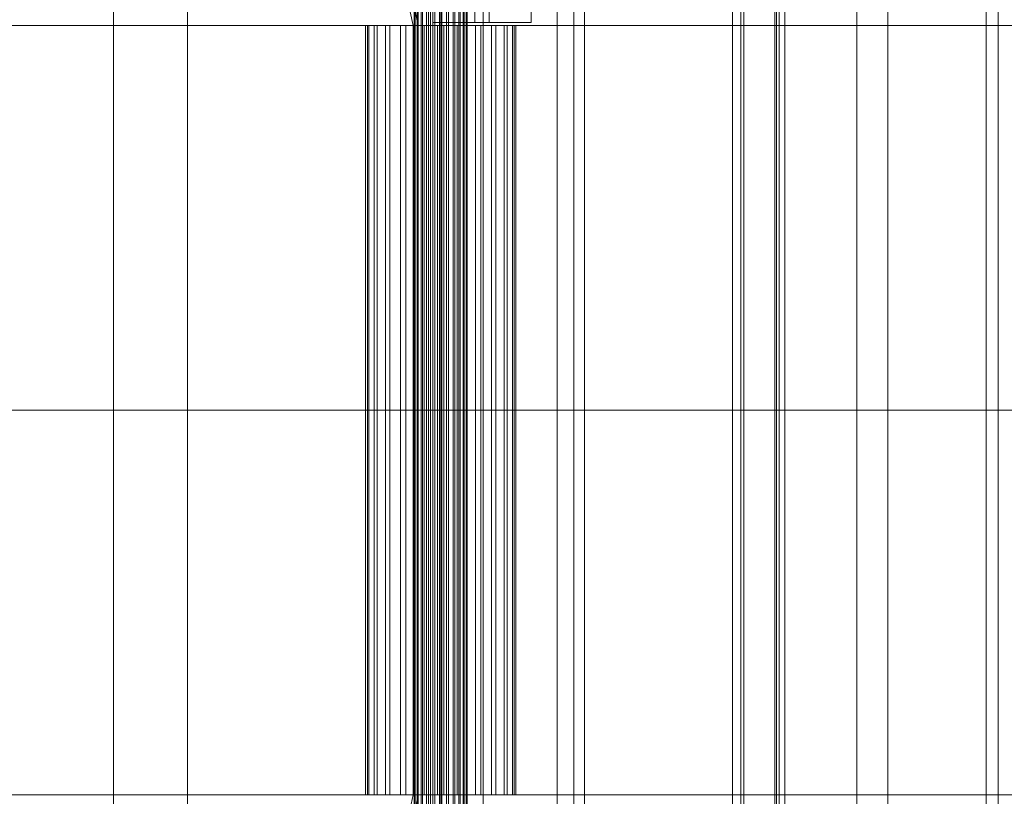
# Model space of a CAD drawing. Header units: millimetres. Extents: x -4738 to 65662, y -68080 to 6847.
# Tile 631 of 656: x 23718 to 24051, y -18130 to -17868. Entities that reach past the tile are written whole.
import ezdxf

# ---------------------------------------------------------------- set-up
doc = ezdxf.new("R2010")
doc.units = ezdxf.units.MM
for name, color, linetype, lineweight in [('COTAS_O', 1, 'Continuous', 0), ('superior_briquetadora', 7, 'Continuous', 0), ('superior_C02', 7, 'Continuous', 0)]:
    doc.layers.add(name, color=color, linetype=linetype, lineweight=lineweight)
doc.dimstyles.new('R19_100', dxfattribs={"dimtxt": 250, "dimasz": 150, "dimexe": 150, "dimexo": 80, "dimgap": 100, "dimtad": 1, "dimtih": 1, "dimtoh": 1, "dimdsep": 46, "dimcen": 0.09, "dimadec": 0, "dimazin": 0, "dimtfac": 1, "dimtdec": 4, "dimtofl": 0, "dimtmove": 0, "dimatfit": 3, "dimfxl": 1, "dimtolj": 1, "dimtzin": 0, "dimarcsym": 0})

# ---------------------------------------------------------------- blocks, each defined once
blk = doc.blocks.new('DIM_R31_41')
at = {"layer": 'COTAS_O'}
for p, q in [((23050.07, -17510), (23005.07, -17660)), ((23750.07, -17510), (23050.07, -17510)), ((23050.07, -19480), (23050.07, -17510)), ((23050.07, -17510), (23095.07, -17660)), ((23050.07, -19480), (23005.07, -19330)), ((23050.07, -19480), (23095.07, -19330)), ((23750.07, -19480), (23050.07, -19480))]:
    blk.add_line(p, q, dxfattribs=at)
blk.add_text('1970 O', height=250, rotation=90, dxfattribs=at).set_placement((22950.07, -18495))

msp = doc.modelspace()

# ---------------------------------------------------------------- linework, layer by layer
at = {"layer": 'superior_briquetadora'}
for p, q in [((23750.067, -18490), (23750.067, -17510)), ((23750.067, -19330), (23750.067, -17660)), ((23775.067, -18720.639), (23775.067, -17660)), ((23775.067, -18674.804), (23775.067, -17660)), ((23875.067, -18720.639), (23875.067, -17660)), ((23875.067, -18674.804), (23875.067, -17660)), ((23900.067, -19330), (23900.067, -17660)), ((23900.067, -18490), (23900.067, -17660)), ((23750.067, -18210), (23750.067, -17790)), ((23900.067, -18210), (23900.067, -17790)), ((24045.067, -17805), (24045.067, -18195)), ((24049.067, -17805), (24049.067, -18195)), ((24045.067, -17816), (24045.067, -18194))]:
    msp.add_line(p, q, dxfattribs=at)
at = {"layer": 'superior_C02'}
for p, q in [((23963.136, -17550), (23963.136, -18450)), ((23973.568, -18450), (23973.568, -17550)), ((24001.318, -18450), (24001.318, -17550)), ((24011.75, -17550), (24011.75, -18450)), ((23857.171, -17575), (23857.171, -18425)), ((23860.748, -18425), (23860.748, -17575)), ((23905.662, -18425), (23905.662, -17575)), ((23909.239, -17575), (23909.239, -18425)), ((23974.144, -17690), (23974.144, -18310)), ((23975.038, -18310), (23975.038, -17690)), ((23959.241, -17693), (23959.241, -18307)), ((23962.105, -18307), (23962.105, -17693)), ((23974.144, -18307), (23974.144, -17693)), ((23977.008, -17693), (23977.008, -18307)), ((23830.921, -17771.702), (23851.323, -17870)), ((23853.102, -17870), (23832.7, -17771.702)), ((23851.68, -18148), (23851.68, -17852)), ((23851.891, -18148), (23851.891, -17852)), ((23852.082, -18148), (23852.082, -17852)), ((23852.701, -18148), (23852.701, -17852)), ((23853.069, -18148), (23853.069, -17852)), ((23854.054, -18148), (23854.054, -17852)), ((23854.574, -18148), (23854.574, -17852)), ((23855.858, -18148), (23855.858, -17852)), ((23856.495, -18148), (23856.495, -17852)), ((23857.982, -17851), (23857.982, -17869)), ((23857.99, -18148), (23857.99, -17852)), ((23858.7, -18148), (23858.7, -17852)), ((23860.305, -18148), (23860.305, -17852)), ((23861.04, -18148), (23861.04, -17852)), ((23862.645, -18148), (23862.645, -17852)), ((23863.355, -18148), (23863.355, -17852)), ((23864.85, -18148), (23864.85, -17852)), ((23865.487, -18148), (23865.487, -17852)), ((23866.771, -18148), (23866.771, -17852)), ((23867.291, -18148), (23867.291, -17852)), ((23868.277, -18148), (23868.277, -17852)), ((23868.644, -18148), (23868.644, -17852)), ((23869.264, -17852), (23869.264, -18148)), ((23869.454, -18148), (23869.454, -17852)), ((23869.665, -18148), (23869.665, -17852)), ((23872.169, -17869), (23872.169, -17851)), ((23877.073, -17869), (23877.073, -17851)), ((23891.26, -17851), (23891.26, -17869)), ((23421.547, -17870), (23851.323, -17870)), ((23853.102, -17870), (23423.326, -17870)), ((23835.89, -17870), (23835.294, -17870)), ((23835.294, -17870), (23836.427, -17870)), ((23835.294, -18130), (23835.294, -17870)), ((23838.175, -17870), (23835.89, -17870)), ((23835.89, -18130), (23835.89, -17870)), ((23836.427, -17870), (23839.213, -17870)), ((23836.427, -18130), (23836.427, -17870)), ((23841.994, -17870), (23838.175, -17870)), ((23838.175, -18130), (23838.175, -17870)), ((23839.213, -17870), (23843.461, -17870)), ((23839.213, -18130), (23839.213, -17870)), ((23847.085, -17870), (23841.994, -17870)), ((23841.994, -18130), (23841.994, -17870)), ((23843.461, -17870), (23848.882, -17870)), ((23843.461, -18130), (23843.461, -17870)), ((23853.102, -17870), (23847.085, -17870)), ((23847.085, -18130), (23847.085, -17870)), ((23848.882, -17870), (23855.106, -17870)), ((23848.882, -18130), (23848.882, -17870)), ((23851.323, -17870), (23851.323, -18000)), ((23851.323, -17870), (24524.933, -17870)), ((23853.102, -18000), (23853.102, -17870)), ((24526.711, -17870), (23853.102, -17870)), ((23859.635, -17870), (23853.102, -17870)), ((23853.102, -18130), (23853.102, -17870)), ((23855.106, -17870), (23861.71, -17870)), ((23855.106, -18130), (23855.106, -17870)), ((23857.982, -17869), (23877.073, -17869)), ((23872.169, -17869), (23857.982, -17869)), ((23866.239, -17870), (23859.635, -17870)), ((23859.635, -18130), (23859.635, -17870)), ((23861.71, -17870), (23868.243, -17870)), ((23861.71, -18130), (23861.71, -17870)), ((23872.464, -17870), (23866.239, -17870)), ((23866.239, -18130), (23866.239, -17870)), ((23868.243, -17870), (23874.26, -17870)), ((23868.243, -18130), (23868.243, -17870)), ((23891.26, -17869), (23872.169, -17869)), ((23877.885, -17870), (23872.464, -17870)), ((23872.464, -18130), (23872.464, -17870)), ((23874.26, -17870), (23879.352, -17870)), ((23874.26, -18130), (23874.26, -17870)), ((23891.26, -17869), (23877.073, -17869)), ((23882.133, -17870), (23877.885, -17870)), ((23877.885, -18130), (23877.885, -17870)), ((23879.352, -17870), (23883.17, -17870)), ((23879.352, -18130), (23879.352, -17870)), ((23884.918, -17870), (23882.133, -17870)), ((23882.133, -18130), (23882.133, -17870)), ((23883.17, -17870), (23885.455, -17870)), ((23883.17, -18130), (23883.17, -17870)), ((23886.051, -17870), (23884.918, -17870)), ((23884.918, -17870), (23884.918, -18130)), ((23885.455, -17870), (23886.051, -17870)), ((23885.455, -18130), (23885.455, -17870)), ((23886.051, -18130), (23886.051, -17870)), ((23421.547, -18000), (23851.323, -18000)), ((23853.102, -18000), (23423.326, -18000)), ((23851.323, -18000), (23851.323, -18130)), ((23851.323, -18000), (24524.933, -18000)), ((23853.102, -18130), (23853.102, -18000)), ((24526.711, -18000), (23853.102, -18000)), ((23421.547, -18130), (23851.323, -18130)), ((23853.102, -18130), (23423.326, -18130)), ((23851.323, -18130), (23830.921, -18228.298)), ((23832.7, -18228.298), (23853.102, -18130)), ((23836.427, -18130), (23835.294, -18130)), ((23835.294, -18130), (23835.89, -18130)), ((23835.89, -18130), (23838.175, -18130)), ((23839.213, -18130), (23836.427, -18130)), ((23838.175, -18130), (23841.994, -18130)), ((23843.461, -18130), (23839.213, -18130)), ((23841.994, -18130), (23847.085, -18130)), ((23848.882, -18130), (23843.461, -18130)), ((23847.085, -18130), (23853.102, -18130)), ((23855.106, -18130), (23848.882, -18130)), ((23851.323, -18130), (24524.933, -18130)), ((24526.711, -18130), (23853.102, -18130)), ((23853.102, -18130), (23859.635, -18130)), ((23861.71, -18130), (23855.106, -18130)), ((23859.635, -18130), (23866.239, -18130)), ((23868.243, -18130), (23861.71, -18130)), ((23866.239, -18130), (23872.464, -18130)), ((23874.26, -18130), (23868.243, -18130)), ((23872.464, -18130), (23877.885, -18130)), ((23879.352, -18130), (23874.26, -18130)), ((23877.885, -18130), (23882.133, -18130)), ((23883.17, -18130), (23879.352, -18130)), ((23882.133, -18130), (23884.918, -18130)), ((23885.455, -18130), (23883.17, -18130)), ((23884.918, -18130), (23886.051, -18130)), ((23886.051, -18130), (23885.455, -18130))]:
    msp.add_line(p, q, dxfattribs=at)

# ---------------------------------------------------------------- dimensions: what is measured, and where the dimension line sits
at = {"layer": 'COTAS_O'}
dim = msp.add_aligned_dim(p1=(23750.067, -19480), p2=(23750.067, -17510), distance=700, text='<> O', dimstyle='R19_100', dxfattribs=at)
dim.commit()
dim.dimension.update_dxf_attribs({"geometry": 'DIM_R31_41', "text_midpoint": (23050.067, -18495)})

doc.saveas('drawing.dxf')
